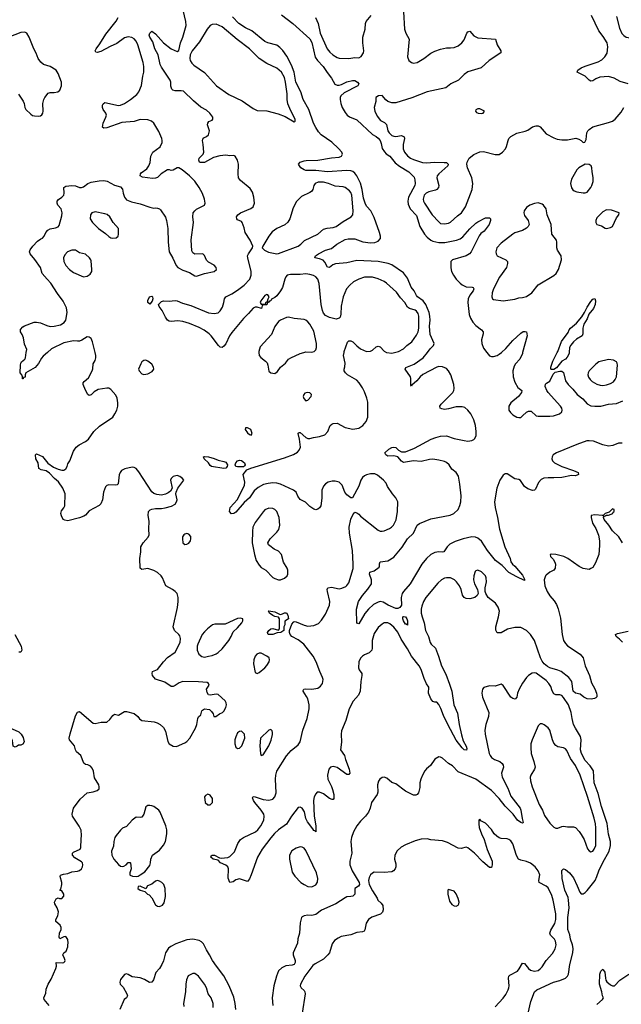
# Model space of a CAD drawing. Header units: inches. Extents: x 1550315 to 1685896, y 510706 to 640504.
# Tile 402 of 452: x 1652797 to 1658961, y 583322 to 593409. Entities that reach past the tile are written whole.
import ezdxf

# ---------------------------------------------------------------- set-up
doc = ezdxf.new("R2010")
doc.units = ezdxf.units.IN
doc.header["$MEASUREMENT"] = 0
doc.layers.add('B6558', color=7, linetype='Continuous')
doc.layers.add('B6559', color=7, linetype='Continuous')

msp = doc.modelspace()

# ---------------------------------------------------------------- linework, layer by layer
at = {"layer": 'B6558', "color": 5}
for points, elevation in [([(1653081, 590000), (1653038, 589962), (1653020, 589940), (1652990, 589886), (1652956, 589844), (1652862, 589790), (1652852, 589770), (1652852, 589748), (1652838, 589742), (1652834, 589730), (1652826, 589730), (1652826, 589750), (1652818, 589770), (1652802, 589790), (1652805, 589870), (1652810, 589890), (1652817, 589903), (1652850, 589931), (1652857, 589943), (1652865, 590000)], 560), ([(1653101, 583310), (1653049, 583370), (1653044, 583390), (1653064, 583436), (1653070, 583478), (1653090, 583530), (1653119, 583581), (1653168, 583690), (1653173, 583713), (1653170, 583750), (1653232, 583748), (1653249, 583751), (1653259, 583761), (1653262, 583770), (1653258, 583790), (1653238, 583830), (1653249, 583851), (1653274, 583866), (1653289, 583910), (1653289, 583930), (1653295, 583950), (1653290, 583986), (1653270, 584018), (1653250, 584015), (1653210, 583993), (1653201, 584010), (1653206, 584050), (1653222, 584090), (1653223, 584110), (1653212, 584132), (1653169, 584170), (1653169, 584190), (1653189, 584230), (1653194, 584270), (1653182, 584310), (1653158, 584350), (1653155, 584370), (1653170, 584402), (1653190, 584414), (1653205, 584405), (1653230, 584406), (1653248, 584430), (1653248, 584450), (1653230, 584486), (1653209, 584489), (1653218, 584502), (1653229, 584551), (1653229, 584570), (1653213, 584630), (1653215, 584645), (1653245, 584655), (1653290, 584662), (1653330, 584681), (1653390, 584686), (1653410, 584694), (1653430, 584711), (1653440, 584730), (1653445, 584750), (1653440, 584770), (1653430, 584782), (1653362, 584822), (1653340, 584850), (1653338, 584870), (1653350, 584882), (1653417, 584910), (1653423, 584930), (1653426, 585014), (1653432, 585052), (1653426, 585106), (1653406, 585146), (1653339, 585250), (1653334, 585270), (1653349, 585330), (1653416, 585424), (1653489, 585490), (1653550, 585498), (1653590, 585513), (1653610, 585530), (1653613, 585550), (1653607, 585570), (1653563, 585643), (1653552, 585712), (1653540, 585740), (1653522, 585762), (1653496, 585776), (1653470, 585780), (1653453, 585793), (1653424, 585870), (1653381, 585910), (1653370, 585930), (1653358, 585970), (1653308, 586030), (1653305, 586050), (1653313, 586093), (1653370, 586276), (1653390, 586314), (1653410, 586322), (1653550, 586203), (1653570, 586199), (1653633, 586213), (1653690, 586214), (1653720, 586240), (1653750, 586281), (1653770, 586295), (1653810, 586285), (1653870, 586321), (1653890, 586323), (1653970, 586302), (1654007, 586270), (1654026, 586246), (1654050, 586231), (1654175, 586215), (1654206, 586206), (1654236, 586190), (1654270, 586159), (1654290, 586121), (1654316, 586016), (1654330, 585991), (1654368, 585968), (1654404, 585964), (1654490, 586000), (1654510, 586013), (1654542, 586050), (1654600, 586150), (1654611, 586189), (1654621, 586250), (1654630, 586267), (1654652, 586288), (1654664, 586330), (1654670, 586337), (1654690, 586348), (1654741, 586341), (1654763, 586323), (1654778, 586298), (1654787, 586270), (1654806, 586270), (1654843, 586297), (1654875, 586310), (1654890, 586325), (1654910, 586362), (1654917, 586390), (1654914, 586410), (1654902, 586430), (1654830, 586495), (1654810, 586501), (1654750, 586488), (1654730, 586494), (1654717, 586517), (1654710, 586550), (1654739, 586590), (1654733, 586610), (1654718, 586618), (1654630, 586627), (1654470, 586629), (1654430, 586617), (1654390, 586588), (1654370, 586578), (1654350, 586578), (1654283, 586623), (1654190, 586653), (1654159, 586690), (1654154, 586710), (1654158, 586730), (1654210, 586751), (1654269, 586830), (1654310, 586875), (1654389, 586930), (1654441, 587030), (1654444, 587070), (1654437, 587097), (1654429, 587110), (1654384, 587150), (1654369, 587190), (1654413, 587387), (1654421, 587450), (1654421, 587490), (1654409, 587529), (1654389, 587550), (1654364, 587570), (1654293, 587610), (1654262, 587690), (1654248, 587710), (1654210, 587744), (1654170, 587766), (1654110, 587786), (1654050, 587778), (1654030, 587789), (1654029, 587889), (1654039, 587959), (1654037, 588010), (1654064, 588050), (1654114, 588106), (1654123, 588130), (1654119, 588190), (1654124, 588270), (1654114, 588330), (1654118, 588370), (1654133, 588387), (1654150, 588394), (1654190, 588402), (1654250, 588402), (1654287, 588407), (1654354, 588426), (1654390, 588447), (1654404, 588470), (1654410, 588490), (1654398, 588550), (1654399, 588570), (1654419, 588610), (1654478, 588690), (1654466, 588710), (1654439, 588730), (1654410, 588740), (1654370, 588730), (1654350, 588710), (1654343, 588690), (1654361, 588610), (1654341, 588579), (1654319, 588561), (1654290, 588547), (1654250, 588538), (1654203, 588543), (1654170, 588554), (1654150, 588572), (1654018, 588778), (1653990, 588810), (1653970, 588820), (1653950, 588823), (1653873, 588807), (1653842, 588790), (1653825, 588770), (1653815, 588745), (1653805, 588655), (1653797, 588643), (1653781, 588639), (1653710, 588644), (1653690, 588636), (1653678, 588622), (1653655, 588570), (1653645, 588490), (1653630, 588449), (1653610, 588433), (1653510, 588379), (1653470, 588333), (1653456, 588324), (1653410, 588304), (1653290, 588276), (1653261, 588281), (1653244, 588290), (1653225, 588325), (1653219, 588350), (1653224, 588376), (1653251, 588409), (1653261, 588430), (1653262, 588550), (1653240, 588610), (1653196, 588676), (1653155, 588710), (1653104, 588764), (1653070, 588786), (1653016, 588796), (1652995, 588810), (1652985, 588870), (1652964, 588910), (1652958, 588950), (1652970, 588962), (1653030, 588934), (1653087, 588867), (1653144, 588824), (1653190, 588804), (1653230, 588793), (1653250, 588794), (1653270, 588806), (1653283, 588830), (1653290, 588858), (1653312, 588888), (1653349, 588990), (1653361, 589010), (1653377, 589030), (1653406, 589054), (1653470, 589086), (1653501, 589110), (1653558, 589190), (1653616, 589244), (1653750, 589338), (1653773, 589370), (1653791, 589409), (1653802, 589450), (1653802, 589482), (1653797, 589530), (1653782, 589562), (1653730, 589619), (1653710, 589633), (1653690, 589635), (1653600, 589620), (1653562, 589598), (1653530, 589567), (1653510, 589559), (1653494, 589570), (1653472, 589612), (1653449, 589670), (1653449, 589690), (1653457, 589703), (1653501, 589739), (1653541, 589810), (1653547, 589833), (1653550, 589882), (1653570, 589918), (1653576, 589944), (1653576, 589970), (1653569, 590000)], 560), ([(1658972, 588050), (1658934, 588110), (1658871, 588171), (1658834, 588230), (1658784, 588290), (1658778, 588310), (1658780, 588320), (1658806, 588330), (1658806, 588334), (1658830, 588332), (1658875, 588350), (1658878, 588362), (1658886, 588370), (1658886, 588390), (1658876, 588396), (1658870, 588398), (1658836, 588364), (1658794, 588350), (1658774, 588330), (1658778, 588322), (1658768, 588328), (1658690, 588337), (1658652, 588328), (1658652, 588308), (1658667, 588250), (1658698, 588198), (1658727, 588127), (1658736, 588070), (1658738, 588022), (1658730, 587930), (1658696, 587844), (1658670, 587798), (1658650, 587785), (1658630, 587778), (1658570, 587786), (1658530, 587806), (1658413, 587890), (1658372, 587910), (1658290, 587931), (1658245, 587935), (1658232, 587930), (1658236, 587910), (1658262, 587882), (1658280, 587850), (1658285, 587830), (1658282, 587790), (1658270, 587769), (1658227, 587750), (1658190, 587719), (1658183, 587710), (1658170, 587670), (1658176, 587610), (1658201, 587550), (1658230, 587505), (1658274, 587454), (1658297, 587417), (1658315, 587375), (1658337, 587277), (1658353, 587110), (1658370, 587050), (1658390, 587017), (1658410, 586996), (1658539, 586910), (1658570, 586871), (1658589, 586790), (1658636, 586690), (1658656, 586616), (1658690, 586554), (1658705, 586510), (1658710, 586490), (1658709, 586471), (1658699, 586461), (1658685, 586455), (1658651, 586449), (1658610, 586453), (1658578, 586470), (1658540, 586500), (1658490, 586511), (1658469, 586530), (1658455, 586630), (1658423, 586670), (1658344, 586730), (1658310, 586745), (1658230, 586768), (1658203, 586783), (1658170, 586810), (1658150, 586837), (1658134, 586870), (1658070, 587050), (1658030, 587112), (1657990, 587150), (1657930, 587182), (1657870, 587182), (1657794, 587166), (1657730, 587129), (1657706, 587126), (1657689, 587129), (1657676, 587156), (1657675, 587190), (1657703, 587290), (1657714, 587350), (1657698, 587390), (1657672, 587430), (1657597, 587490), (1657572, 587530), (1657565, 587550), (1657567, 587590), (1657579, 587650), (1657576, 587690), (1657570, 587713), (1657530, 587753), (1657490, 587769), (1657470, 587762), (1657465, 587755), (1657450, 587710), (1657447, 587670), (1657458, 587630), (1657488, 587570), (1657495, 587530), (1657484, 587510), (1657459, 587490), (1657410, 587475), (1657370, 587479), (1657350, 587490), (1657333, 587513), (1657319, 587570), (1657302, 587610), (1657273, 587650), (1657251, 587670), (1657210, 587691), (1657170, 587692), (1657150, 587687), (1657118, 587670), (1657082, 587638), (1656959, 587490), (1656935, 587450), (1656918, 587402), (1656910, 587370), (1656911, 587330), (1656920, 587290), (1656941, 587230), (1656956, 587150), (1656986, 587090), (1657001, 587030), (1657014, 587010), (1657058, 586970), (1657089, 586889), (1657117, 586790), (1657163, 586703), (1657202, 586602), (1657223, 586530), (1657245, 586390), (1657283, 586303), (1657300, 586190), (1657324, 586084), (1657342, 586022), (1657372, 585968), (1657378, 585942), (1657375, 585925), (1657350, 585930), (1657330, 585948), (1657270, 586028), (1657182, 586190), (1657140, 586280), (1657113, 586353), (1657090, 586393), (1657070, 586417), (1657050, 586416), (1657030, 586424), (1657009, 586450), (1656987, 586510), (1656988, 586570), (1656965, 586605), (1656940, 586660), (1656910, 586751), (1656889, 586790), (1656810, 586890), (1656770, 586965), (1656704, 587064), (1656670, 587133), (1656630, 587185), (1656590, 587220), (1656570, 587230), (1656530, 587230), (1656510, 587217), (1656470, 587181), (1656430, 587121), (1656407, 587050), (1656409, 586971), (1656404, 586950), (1656377, 586923), (1656330, 586903), (1656310, 586889), (1656290, 586869), (1656270, 586830), (1656268, 586770), (1656275, 586750), (1656302, 586710), (1656304, 586690), (1656292, 586630), (1656285, 586530), (1656267, 586490), (1656213, 586427), (1656174, 586350), (1656140, 586230), (1656095, 586125), (1656090, 586090), (1656094, 586006), (1656085, 585930), (1656126, 585870), (1656136, 585830), (1656173, 585730), (1656179, 585690), (1656170, 585678), (1656150, 585678), (1656050, 585748), (1656010, 585759), (1655983, 585750), (1655965, 585730), (1655951, 585670), (1655954, 585630), (1655993, 585553), (1656003, 585523), (1656015, 585470), (1656016, 585430), (1656010, 585422), (1655999, 585421), (1655970, 585430), (1655910, 585477), (1655870, 585496), (1655845, 585495), (1655830, 585478), (1655814, 585446), (1655808, 585410), (1655814, 585250), (1655831, 585149), (1655830, 585089), (1655820, 585100), (1655810, 585102), (1655801, 585121), (1655747, 585190), (1655730, 585227), (1655714, 585294), (1655691, 585331), (1655670, 585343), (1655650, 585337), (1655582, 585250), (1655531, 585169), (1655450, 585110), (1655408, 585072), (1655371, 585029), (1655281, 584910), (1655233, 584830), (1655168, 584650), (1655150, 584609), (1655130, 584579), (1655050, 584609), (1655010, 584597), (1654983, 584577), (1654950, 584569), (1654934, 584614), (1654936, 584710), (1654930, 584730), (1654910, 584746), (1654855, 584770), (1654830, 584798), (1654778, 584810), (1654755, 584830), (1654758, 584842), (1654770, 584851), (1654794, 584850), (1654844, 584824), (1654861, 584821), (1654930, 584825), (1654950, 584836), (1654997, 584883), (1655033, 584970), (1655061, 585010), (1655090, 585031), (1655214, 585090), (1655238, 585110), (1655269, 585150), (1655298, 585210), (1655303, 585250), (1655298, 585270), (1655272, 585312), (1655205, 585390), (1655192, 585410), (1655183, 585437), (1655190, 585450), (1655210, 585448), (1655290, 585420), (1655350, 585412), (1655390, 585424), (1655412, 585448), (1655426, 585490), (1655419, 585630), (1655422, 585670), (1655433, 585710), (1655530, 585868), (1655577, 585923), (1655650, 585980), (1655670, 586010), (1655698, 586130), (1655743, 586250), (1655764, 586350), (1655763, 586390), (1655748, 586450), (1655737, 586477), (1655701, 586530), (1655702, 586538), (1655709, 586550), (1655726, 586554), (1655790, 586551), (1655850, 586560), (1655880, 586580), (1655898, 586610), (1655906, 586650), (1655901, 586670), (1655873, 586733), (1655836, 586830), (1655803, 586890), (1655708, 587010), (1655650, 587055), (1655587, 587090), (1655568, 587110), (1655561, 587130), (1655562, 587150), (1655584, 587216), (1655602, 587238), (1655610, 587242), (1655630, 587240), (1655710, 587207), (1655750, 587197), (1655810, 587202), (1655857, 587223), (1655890, 587256), (1655930, 587319), (1655971, 587410), (1655975, 587450), (1655950, 587550), (1655948, 587572), (1655953, 587587), (1655990, 587594), (1656070, 587580), (1656096, 587584), (1656138, 587602), (1656150, 587612), (1656170, 587639), (1656212, 587788), (1656215, 587830), (1656207, 587970), (1656175, 588150), (1656171, 588210), (1656190, 588291), (1656210, 588335), (1656230, 588363), (1656250, 588357), (1656270, 588344), (1656290, 588322), (1656470, 588178), (1656490, 588170), (1656510, 588169), (1656530, 588173), (1656585, 588195), (1656608, 588210), (1656626, 588230), (1656654, 588286), (1656669, 588371), (1656670, 588470), (1656651, 588510), (1656618, 588550), (1656566, 588626), (1656550, 588660), (1656526, 588690), (1656464, 588744), (1656436, 588756), (1656410, 588758), (1656390, 588757), (1656350, 588745), (1656330, 588735), (1656310, 588718), (1656292, 588690), (1656270, 588630), (1656208, 588512), (1656190, 588509), (1656150, 588541), (1656129, 588569), (1656100, 588640), (1656070, 588670), (1656030, 588681), (1656000, 588680), (1655959, 588670), (1655930, 588655), (1655908, 588630), (1655894, 588590), (1655894, 588506), (1655882, 588430), (1655870, 588409), (1655850, 588393), (1655830, 588389), (1655810, 588393), (1655770, 588421), (1655725, 588465), (1655670, 588492), (1655646, 588526), (1655628, 588568), (1655604, 588590), (1655470, 588650), (1655430, 588660), (1655390, 588663), (1655342, 588658), (1655294, 588646), (1655242, 588618), (1655199, 588581), (1655150, 588512), (1655098, 588462), (1655010, 588364), (1654990, 588349), (1654968, 588348), (1654946, 588370), (1654955, 588410), (1655027, 588493), (1655100, 588640), (1655104, 588670), (1655086, 588750), (1655124, 588796), (1655164, 588816), (1655510, 588921), (1655604, 588956), (1655642, 588978), (1655661, 588999), (1655673, 589030), (1655665, 589110), (1655650, 589170), (1655650, 589174), (1655661, 589179), (1655670, 589179), (1655730, 589128), (1655750, 589119), (1655770, 589117), (1655808, 589130), (1655870, 589138), (1655923, 589157), (1655955, 589190), (1655977, 589250), (1655994, 589266), (1656010, 589273), (1656050, 589274), (1656130, 589230), (1656210, 589215), (1656270, 589224), (1656312, 589250), (1656347, 589294), (1656363, 589337), (1656364, 589490), (1656355, 589530), (1656330, 589596), (1656310, 589638), (1656276, 589690), (1656250, 589715), (1656157, 589770), (1656135, 589790), (1656122, 589810), (1656120, 589830), (1656129, 589851), (1656130, 589890), (1656113, 589970), (1656120, 590000)], 540), ([(1655248, 590000), (1655252, 589970), (1655267, 589947), (1655315, 589910), (1655332, 589892), (1655339, 589870), (1655350, 589807), (1655370, 589790), (1655410, 589785), (1655437, 589803), (1655470, 589850), (1655519, 589890), (1655550, 589930), (1655574, 589946), (1655670, 589989), (1655708, 590000)], 560), ([(1658970, 589072), (1658931, 589070), (1658874, 589046), (1658830, 589039), (1658770, 589054), (1658676, 589090), (1658630, 589095), (1658607, 589093), (1658504, 589056), (1658295, 588970), (1658263, 588950), (1658252, 588930), (1658250, 588910), (1658257, 588890), (1658276, 588870), (1658350, 588830), (1658472, 588790), (1658518, 588770), (1658522, 588750), (1658514, 588746), (1658490, 588737), (1658450, 588738), (1658350, 588719), (1658270, 588714), (1658210, 588717), (1658168, 588712), (1658141, 588699), (1658111, 588669), (1658082, 588598), (1658072, 588588), (1658050, 588584), (1658003, 588603), (1657968, 588628), (1657928, 588688), (1657910, 588698), (1657870, 588705), (1657790, 588757), (1657770, 588756), (1657750, 588742), (1657717, 588690), (1657686, 588610), (1657661, 588470), (1657667, 588410), (1657691, 588309), (1657713, 588190), (1657769, 588010), (1657821, 587890), (1657830, 587855), (1657847, 587830), (1657871, 587811), (1657906, 587766), (1657950, 587720), (1657970, 587678), (1657970, 587662), (1657890, 587700), (1657810, 587747), (1657739, 587819), (1657671, 587870), (1657590, 587970), (1657530, 588066), (1657490, 588098), (1657467, 588107), (1657430, 588110), (1657339, 588090), (1657257, 588063), (1657204, 588036), (1657177, 588010), (1657150, 587967), (1657141, 587959), (1657130, 587954), (1657090, 587957), (1657050, 587949), (1657010, 587929), (1656964, 587890), (1656916, 587830), (1656799, 587630), (1656728, 587552), (1656715, 587530), (1656705, 587490), (1656708, 587410), (1656692, 587388), (1656670, 587377), (1656650, 587376), (1656572, 587410), (1656522, 587442), (1656490, 587448), (1656470, 587443), (1656422, 587418), (1656369, 587371), (1656334, 587326), (1656270, 587219), (1656250, 587228), (1656249, 587370), (1656269, 587450), (1656310, 587510), (1656365, 587575), (1656400, 587630), (1656400, 587670), (1656382, 587730), (1656385, 587750), (1656430, 587763), (1656480, 587800), (1656485, 587810), (1656484, 587836), (1656490, 587855), (1656570, 587865), (1656630, 587902), (1656715, 588005), (1656770, 588092), (1656832, 588150), (1656870, 588231), (1656893, 588247), (1657010, 588294), (1657207, 588333), (1657246, 588350), (1657290, 588390), (1657308, 588432), (1657317, 588470), (1657321, 588530), (1657307, 588650), (1657291, 588731), (1657270, 588770), (1657224, 588804), (1657196, 588850), (1657171, 588871), (1657150, 588881), (1657090, 588898), (1657030, 588908), (1656996, 588904), (1656910, 588882), (1656830, 588888), (1656730, 588872), (1656710, 588887), (1656670, 588930), (1656630, 588942), (1656570, 588937), (1656549, 588950), (1656539, 588970), (1656578, 589010), (1656610, 589026), (1656630, 589031), (1656650, 589026), (1656679, 588999), (1656710, 588981), (1656750, 588982), (1656842, 589018), (1657013, 589110), (1657059, 589130), (1657110, 589141), (1657170, 589144), (1657250, 589119), (1657350, 589097), (1657390, 589092), (1657430, 589098), (1657450, 589107), (1657461, 589119), (1657475, 589150), (1657475, 589190), (1657467, 589253), (1657450, 589308), (1657420, 589370), (1657390, 589410), (1657356, 589436), (1657330, 589443), (1657270, 589442), (1657190, 589422), (1657150, 589417), (1657121, 589421), (1657106, 589430), (1657103, 589450), (1657114, 589470), (1657233, 589590), (1657244, 589610), (1657248, 589630), (1657244, 589670), (1657213, 589770), (1657190, 589813), (1657170, 589834), (1657130, 589854), (1657090, 589855), (1657070, 589850), (1656927, 589773), (1656899, 589750), (1656865, 589710), (1656815, 589665), (1656810, 589655), (1656803, 589663), (1656806, 589734), (1656802, 589750), (1656746, 589830), (1656753, 589847), (1656839, 589881), (1656930, 589944), (1656974, 590000)], 520), ([(1656554, 590000), (1656558, 589998), (1656610, 589993), (1656637, 590000)], 540), ([(1657583, 590000), (1657610, 589965), (1657630, 589959), (1657650, 589960), (1657690, 589969), (1657710, 589981), (1657732, 590000)], 520), ([(1657950, 590000), (1657948, 589990), (1657922, 589930), (1657878, 589882), (1657862, 589858), (1657851, 589810), (1657854, 589750), (1657870, 589695), (1657901, 589641), (1657941, 589610), (1657939, 589590), (1657908, 589550), (1657830, 589483), (1657809, 589450), (1657807, 589430), (1657809, 589409), (1657824, 589384), (1657850, 589361), (1657890, 589337), (1657910, 589332), (1657930, 589335), (1657950, 589349), (1657990, 589389), (1658010, 589399), (1658038, 589398), (1658090, 589350), (1658110, 589347), (1658230, 589346), (1658266, 589350), (1658326, 589370), (1658350, 589390), (1658354, 589410), (1658350, 589430), (1658338, 589450), (1658211, 589590), (1658197, 589610), (1658181, 589650), (1658185, 589675), (1658195, 589685), (1658230, 589705), (1658261, 589779), (1658282, 589798), (1658330, 589809), (1658350, 589809), (1658370, 589793), (1658388, 589710), (1658416, 589670), (1658465, 589625), (1658509, 589569), (1658565, 589525), (1658610, 589473), (1658650, 589454), (1658690, 589449), (1658750, 589451), (1658830, 589469), (1658910, 589477), (1658977, 589503)], 520), ([(1658426, 590000), (1658425, 589990), (1658407, 589950), (1658390, 589931), (1658350, 589909), (1658298, 589841), (1658270, 589824), (1658245, 589825), (1658239, 589830), (1658238, 589850), (1658260, 589910), (1658305, 590000)], 520), ([(1658972, 587032), (1658943, 587064), (1658909, 587091), (1658902, 587110), (1658920, 587120), (1659030, 587145)], 540), ([(1652746, 587110), (1652812, 586990), (1652821, 586950), (1652810, 586929), (1652790, 586929)], 560), ([(1658007, 583233), (1658032, 583350), (1658070, 583450), (1658094, 583470), (1658266, 583550), (1658330, 583567), (1658389, 583590), (1658410, 583610), (1658421, 583630), (1658433, 583730), (1658463, 583850), (1658467, 583893), (1658461, 583930), (1658439, 583990), (1658434, 584034), (1658413, 584090), (1658414, 584210), (1658425, 584310), (1658421, 584390), (1658415, 584415), (1658382, 584490), (1658356, 584610), (1658350, 584692), (1658370, 584711), (1658390, 584704), (1658430, 584670), (1658470, 584617), (1658510, 584536), (1658536, 584470), (1658550, 584455), (1658570, 584454), (1658590, 584466), (1658610, 584489), (1658693, 584590), (1658711, 584630), (1658730, 584690), (1658770, 584776), (1658837, 584890), (1658851, 584950), (1658850, 584990), (1658830, 585064), (1658814, 585174), (1658756, 585350), (1658722, 585482), (1658683, 585590), (1658674, 585714), (1658643, 585764), (1658590, 585820), (1658552, 585890), (1658544, 585930), (1658550, 586030), (1658543, 586064), (1658490, 586150), (1658471, 586190), (1658456, 586250), (1658447, 586310), (1658419, 586390), (1658370, 586466), (1658350, 586486), (1658330, 586494), (1658290, 586493), (1658270, 586502), (1658253, 586533), (1658237, 586577), (1658218, 586610), (1658190, 586638), (1658090, 586715), (1658070, 586719), (1658047, 586713), (1658010, 586692), (1657989, 586671), (1657948, 586612), (1657914, 586550), (1657896, 586510), (1657890, 586469), (1657873, 586447), (1657850, 586455), (1657830, 586470), (1657750, 586589), (1657730, 586601), (1657670, 586581), (1657610, 586586), (1657551, 586569), (1657538, 586550), (1657531, 586510), (1657538, 586470), (1657602, 586310), (1657599, 586270), (1657572, 586188), (1657563, 586130), (1657566, 586090), (1657607, 585890), (1657616, 585870), (1657632, 585850), (1657660, 585830), (1657715, 585810), (1657739, 585790), (1657750, 585771), (1657752, 585750), (1657733, 585690), (1657741, 585650), (1657798, 585538), (1657830, 585456), (1657923, 585330), (1657931, 585310), (1657944, 585224), (1657955, 585185), (1657950, 585179), (1657930, 585183), (1657896, 585210), (1657852, 585270), (1657770, 585353), (1657711, 585431), (1657630, 585513), (1657470, 585628), (1657290, 585705), (1657230, 585764), (1657189, 585789), (1657130, 585844), (1657110, 585855), (1657090, 585856), (1657050, 585834), (1657005, 585770), (1656965, 585735), (1656947, 585713), (1656923, 585670), (1656908, 585630), (1656898, 585590), (1656896, 585544), (1656882, 585490), (1656870, 585470), (1656856, 585464), (1656830, 585466), (1656750, 585506), (1656650, 585580), (1656610, 585593), (1656560, 585640), (1656530, 585650), (1656510, 585644), (1656488, 585630), (1656472, 585608), (1656463, 585570), (1656465, 585495), (1656460, 585470), (1656402, 585390), (1656388, 585330), (1656372, 585290), (1656340, 585250), (1656290, 585200), (1656252, 585150), (1656216, 585090), (1656197, 585030), (1656191, 584990), (1656200, 584870), (1656178, 584790), (1656179, 584750), (1656203, 584690), (1656274, 584570), (1656277, 584550), (1656269, 584531), (1656232, 584510), (1656229, 584450), (1656209, 584431), (1656190, 584425), (1656150, 584422), (1656130, 584412), (1656037, 584350), (1655890, 584286), (1655830, 584242), (1655790, 584232), (1655750, 584236), (1655712, 584230), (1655690, 584218), (1655685, 584210), (1655670, 584158), (1655664, 584050), (1655646, 583994), (1655644, 583950), (1655599, 583850), (1655599, 583830), (1655621, 583770), (1655621, 583750), (1655608, 583730), (1655590, 583723), (1655524, 583716), (1655484, 583696), (1655450, 583664), (1655429, 583611), (1655402, 583510), (1655383, 583390), (1655390, 583310)], 560), ([(1657670, 583296), (1657750, 583386), (1657776, 583424), (1657803, 583470), (1657810, 583490), (1657813, 583510), (1657806, 583590), (1657810, 583610), (1657819, 583621), (1657897, 583663), (1657915, 583685), (1657950, 583744), (1657970, 583741), (1658009, 583689), (1658030, 583671), (1658070, 583663), (1658110, 583670), (1658130, 583684), (1658150, 583706), (1658190, 583770), (1658256, 583844), (1658282, 583890), (1658293, 583930), (1658288, 583970), (1658277, 583990), (1658235, 584030), (1658228, 584050), (1658239, 584081), (1658278, 584150), (1658290, 584190), (1658291, 584250), (1658264, 584390), (1658250, 584438), (1658210, 584514), (1658190, 584534), (1658120, 584570), (1658114, 584590), (1658125, 584650), (1658110, 584690), (1658078, 584730), (1658030, 584767), (1657990, 584785), (1657930, 584798), (1657908, 584810), (1657888, 584848), (1657850, 584966), (1657830, 584996), (1657810, 585012), (1657790, 585018), (1657730, 585021), (1657708, 585028), (1657684, 585044), (1657658, 585070), (1657630, 585114), (1657570, 585178), (1657522, 585202), (1657510, 585218), (1657502, 585210), (1657501, 585170), (1657506, 585134), (1657528, 585070), (1657557, 585010), (1657587, 584907), (1657636, 584790), (1657638, 584750), (1657630, 584724), (1657610, 584725), (1657542, 584782), (1657457, 584870), (1657390, 584925), (1657370, 584932), (1657321, 584919), (1657290, 584921), (1657181, 584981), (1657130, 584998), (1657010, 585008), (1656970, 585016), (1656910, 585015), (1656850, 584998), (1656750, 584957), (1656707, 584933), (1656664, 584896), (1656639, 584850), (1656638, 584810), (1656650, 584762), (1656652, 584730), (1656644, 584710), (1656628, 584690), (1656610, 584680), (1656530, 584671), (1656430, 584675), (1656410, 584667), (1656390, 584650), (1656378, 584622), (1656372, 584590), (1656377, 584550), (1656410, 584485), (1656460, 584410), (1656466, 584390), (1656499, 584359), (1656516, 584336), (1656522, 584290), (1656514, 584266), (1656493, 584247), (1656404, 584216), (1656370, 584190), (1656348, 584152), (1656334, 584086), (1656325, 584070), (1656310, 584064), (1656250, 584059), (1656190, 584033), (1656090, 584016), (1656059, 584001), (1656024, 583976), (1655997, 583943), (1655970, 583850), (1655955, 583830), (1655910, 583783), (1655824, 583736), (1655801, 583719), (1655720, 583610), (1655675, 583530), (1655670, 583510), (1655681, 583490), (1655710, 583464), (1655718, 583450), (1655722, 583430), (1655690, 583230)], 580), ([(1655011, 583269), (1655004, 583330), (1654990, 583396), (1654945, 583510), (1654890, 583615), (1654812, 583712), (1654774, 583770), (1654743, 583830), (1654710, 583880), (1654681, 583941), (1654661, 583961), (1654635, 583975), (1654571, 583989), (1654510, 583984), (1654398, 583942), (1654345, 583915), (1654322, 583898), (1654290, 583850), (1654270, 583769), (1654254, 583730), (1654230, 583689), (1654192, 583648), (1654167, 583573), (1654150, 583549), (1654126, 583546), (1654077, 583577), (1654030, 583595), (1653950, 583604), (1653910, 583629), (1653890, 583636), (1653870, 583629), (1653830, 583577), (1653823, 583550), (1653825, 583530), (1653857, 583497), (1653896, 583430), (1653901, 583410), (1653891, 583390), (1653869, 583371), (1653823, 583270)], 560), ([(1654781, 583290), (1654778, 583330), (1654760, 583390), (1654729, 583430), (1654712, 583490), (1654689, 583530), (1654629, 583610), (1654590, 583637), (1654570, 583637), (1654525, 583615), (1654507, 583573), (1654499, 583530), (1654496, 583450), (1654476, 583330), (1654479, 583299)], 580), ([(1658710, 583322), (1658768, 583370), (1658778, 583390), (1658768, 583408), (1658761, 583450), (1658738, 583530), (1658739, 583630), (1658750, 583663), (1658770, 583681), (1658776, 583676), (1658793, 583653), (1658799, 583590), (1658803, 583570), (1658813, 583553), (1658850, 583521), (1658870, 583511), (1658890, 583511), (1658944, 583570), (1659037, 583630)], 540)]:
    msp.add_lwpolyline(points, dxfattribs=dict(at, elevation=elevation))
for points, elevation in [([(1654090, 589920), (1654070, 589919), (1654050, 589905), (1654037, 589883), (1654016, 589830), (1654020, 589810), (1654050, 589780), (1654070, 589775), (1654110, 589782), (1654156, 589804), (1654170, 589830), (1654168, 589850), (1654150, 589880), (1654111, 589911)], 560), ([(1658830, 589926), (1658730, 589903), (1658699, 589881), (1658630, 589813), (1658620, 589790), (1658618, 589770), (1658625, 589745), (1658641, 589721), (1658662, 589702), (1658710, 589676), (1658744, 589664), (1658770, 589661), (1658810, 589668), (1658850, 589682), (1658880, 589700), (1658898, 589722), (1658910, 589750), (1658923, 589870), (1658919, 589890), (1658910, 589904), (1658881, 589921)], 540), ([(1655742, 589590), (1655719, 589581), (1655707, 589570), (1655703, 589550), (1655708, 589528), (1655730, 589505), (1655750, 589511), (1655782, 589550), (1655787, 589570), (1655770, 589585)], 560), ([(1655132, 589228), (1655112, 589228), (1655107, 589210), (1655130, 589178), (1655150, 589158), (1655170, 589154), (1655178, 589170), (1655164, 589210)], 560), ([(1654890, 588810), (1654764, 588830), (1654750, 588841), (1654730, 588870), (1654686, 588910), (1654682, 588930), (1654690, 588935), (1654730, 588932), (1654790, 588914), (1654830, 588895), (1654890, 588884), (1654910, 588875), (1654925, 588850), (1654923, 588830), (1654910, 588816)], 540), ([(1655027, 588827), (1655013, 588833), (1655004, 588850), (1655012, 588870), (1655030, 588891), (1655050, 588897), (1655070, 588893), (1655099, 588870), (1655107, 588850), (1655102, 588838), (1655090, 588828)], 540), ([(1655350, 588405), (1655310, 588388), (1655290, 588368), (1655210, 588258), (1655187, 588210), (1655181, 588170), (1655180, 588050), (1655204, 587930), (1655221, 587870), (1655250, 587820), (1655270, 587798), (1655318, 587770), (1655390, 587696), (1655410, 587683), (1655450, 587671), (1655470, 587671), (1655510, 587687), (1655537, 587710), (1655544, 587730), (1655545, 587770), (1655537, 587790), (1655499, 587850), (1655478, 587930), (1655450, 587963), (1655406, 587986), (1655359, 588019), (1655346, 588030), (1655340, 588050), (1655363, 588090), (1655430, 588158), (1655453, 588187), (1655463, 588230), (1655456, 588310), (1655431, 588370), (1655411, 588391), (1655390, 588402)], 560), ([(1654510, 588144), (1654490, 588140), (1654478, 588130), (1654466, 588110), (1654464, 588090), (1654470, 588051), (1654490, 588034), (1654510, 588036), (1654530, 588045), (1654548, 588070), (1654552, 588090), (1654550, 588113), (1654530, 588138)], 560), ([(1655470, 587316), (1655490, 587321), (1655510, 587333), (1655530, 587334), (1655546, 587310), (1655552, 587270), (1655513, 587247), (1655512, 587210), (1655502, 587190), (1655502, 587150), (1655474, 587130), (1655434, 587126), (1655390, 587109), (1655342, 587110), (1655335, 587130), (1655350, 587151), (1655370, 587167), (1655391, 587171), (1655450, 587154), (1655458, 587170), (1655458, 587270), (1655448, 587288), (1655410, 587294), (1655390, 587305), (1655358, 587330), (1655345, 587350), (1655350, 587354), (1655410, 587344), (1655458, 587318)], 540), ([(1655059, 587279), (1655030, 587276), (1654903, 587217), (1654797, 587217), (1654772, 587210), (1654721, 587170), (1654690, 587139), (1654667, 587110), (1654621, 587010), (1654615, 586990), (1654614, 586950), (1654633, 586910), (1654665, 586885), (1654690, 586880), (1654730, 586888), (1654770, 586895), (1654810, 586913), (1654830, 586925), (1654870, 586963), (1654939, 587050), (1654963, 587090), (1654983, 587137), (1655030, 587179), (1655073, 587230), (1655084, 587250), (1655082, 587270)], 560), ([(1656770, 587206), (1656758, 587218), (1656750, 587218), (1656730, 587250), (1656722, 587270), (1656724, 587290), (1656730, 587296), (1656750, 587293), (1656763, 587270), (1656770, 587250)], 520), ([(1655270, 586918), (1655250, 586918), (1655228, 586910), (1655210, 586889), (1655195, 586850), (1655193, 586810), (1655210, 586722), (1655230, 586711), (1655250, 586721), (1655309, 586770), (1655330, 586794), (1655352, 586830), (1655358, 586850), (1655353, 586870), (1655329, 586890)], 560), ([(1652750, 585958), (1652730, 585966), (1652725, 586025), (1652709, 586049), (1652689, 586069), (1652650, 586084), (1652630, 586082), (1652618, 586090), (1652622, 586110), (1652648, 586152), (1652670, 586161), (1652690, 586158), (1652790, 586112), (1652811, 586091), (1652834, 586054), (1652842, 586010), (1652830, 585988), (1652810, 585978), (1652784, 585976), (1652770, 585968)], 560), ([(1655070, 586119), (1655050, 586117), (1655030, 586102), (1655010, 586062), (1655002, 586030), (1655001, 585990), (1655010, 585956), (1655030, 585943), (1655050, 585947), (1655072, 585970), (1655103, 586050), (1655099, 586090)], 560), ([(1655370, 586139), (1655350, 586129), (1655266, 586050), (1655257, 585970), (1655263, 585890), (1655270, 585872), (1655290, 585878), (1655349, 585970), (1655372, 586028), (1655386, 586086), (1655386, 586106), (1655385, 586125)], 560), ([(1658130, 586197), (1658110, 586176), (1658046, 586030), (1658035, 585990), (1658033, 585950), (1658038, 585890), (1658066, 585810), (1658078, 585750), (1658072, 585730), (1658033, 585670), (1658028, 585650), (1658031, 585611), (1658047, 585550), (1658120, 585370), (1658153, 585310), (1658175, 585255), (1658230, 585177), (1658270, 585138), (1658290, 585127), (1658310, 585128), (1658350, 585145), (1658370, 585148), (1658410, 585140), (1658470, 585140), (1658490, 585133), (1658530, 585093), (1658550, 585062), (1658579, 585010), (1658615, 584915), (1658630, 584893), (1658650, 584884), (1658670, 584892), (1658683, 584910), (1658698, 584950), (1658700, 585130), (1658696, 585170), (1658682, 585230), (1658614, 585450), (1658538, 585670), (1658490, 585768), (1658441, 585841), (1658403, 585923), (1658390, 585938), (1658370, 585948), (1658310, 585960), (1658290, 585972), (1658270, 585998), (1658257, 586030), (1658230, 586130), (1658210, 586154), (1658170, 586185), (1658150, 586196)], 580), ([(1654725, 585475), (1654700, 585460), (1654691, 585449), (1654699, 585390), (1654726, 585366), (1654750, 585367), (1654771, 585389), (1654772, 585430), (1654750, 585464)], 560), ([(1654130, 585360), (1654110, 585358), (1654090, 585344), (1654070, 585270), (1654050, 585239), (1654030, 585236), (1653990, 585241), (1653950, 585210), (1653890, 585143), (1653850, 585125), (1653830, 585106), (1653784, 585050), (1653773, 585030), (1653762, 584990), (1653758, 584942), (1653737, 584890), (1653740, 584850), (1653761, 584810), (1653810, 584753), (1653830, 584739), (1653850, 584733), (1653864, 584736), (1653889, 584750), (1653910, 584774), (1653930, 584774), (1653934, 584770), (1653938, 584710), (1653926, 584670), (1653926, 584650), (1653930, 584646), (1653954, 584634), (1653990, 584631), (1654010, 584636), (1654030, 584648), (1654079, 584681), (1654130, 584743), (1654138, 584770), (1654140, 584810), (1654158, 584850), (1654230, 584901), (1654270, 584951), (1654290, 584991), (1654306, 585070), (1654304, 585110), (1654294, 585150), (1654238, 585290), (1654223, 585310), (1654170, 585347), (1654150, 585356)], 560), ([(1655670, 584934), (1655630, 584922), (1655586, 584894), (1655563, 584850), (1655562, 584810), (1655590, 584677), (1655616, 584636), (1655679, 584570), (1655710, 584549), (1655750, 584530), (1655790, 584527), (1655830, 584546), (1655847, 584573), (1655851, 584610), (1655837, 584670), (1655730, 584899), (1655710, 584921), (1655690, 584932)], 560), ([(1654210, 584590), (1654190, 584585), (1654150, 584553), (1654105, 584535), (1654090, 584506), (1654032, 584532), (1654011, 584529), (1654008, 584510), (1654031, 584490), (1654079, 584479), (1654108, 584450), (1654123, 584443), (1654152, 584412), (1654190, 584341), (1654210, 584326), (1654230, 584324), (1654261, 584339), (1654279, 584361), (1654292, 584428), (1654288, 584510), (1654274, 584550), (1654255, 584570), (1654230, 584585)], 560), ([(1657190, 584498), (1657182, 584490), (1657182, 584450), (1657200, 584380), (1657225, 584345), (1657250, 584331), (1657270, 584328), (1657290, 584339), (1657296, 584350), (1657298, 584370), (1657290, 584405), (1657270, 584455), (1657250, 584481)], 620)]:
    msp.add_lwpolyline(points, close=True, dxfattribs=dict(at, elevation=elevation))
at = {"layer": 'B6559', "color": 5}
for points, elevation in [([(1656637, 590000), (1656677, 590010), (1656730, 590036), (1656763, 590070), (1656814, 590110), (1656864, 590176), (1656879, 590210), (1656887, 590250), (1656886, 590370), (1656878, 590398), (1656862, 590422), (1656850, 590434), (1656790, 590451), (1656770, 590465), (1656742, 590510), (1656698, 590558), (1656658, 590618), (1656556, 590710), (1656530, 590728), (1656470, 590755), (1656410, 590771), (1656370, 590772), (1656330, 590770), (1656270, 590751), (1656217, 590723), (1656178, 590690), (1656147, 590650), (1656112, 590570), (1656090, 590475), (1656088, 590392), (1656079, 590361), (1656070, 590350), (1656039, 590341), (1655970, 590358), (1655930, 590378), (1655910, 590403), (1655899, 590430), (1655885, 590490), (1655866, 590706), (1655851, 590750), (1655830, 590773), (1655807, 590787), (1655770, 590800), (1655730, 590806), (1655670, 590800), (1655570, 590799), (1655538, 590790), (1655525, 590775), (1655513, 590750), (1655490, 590666), (1655470, 590632), (1655430, 590580), (1655410, 590562), (1655376, 590544), (1655370, 590530), (1655355, 590525), (1655350, 590515), (1655344, 590516), (1655342, 590510), (1655334, 590506), (1655330, 590489), (1655290, 590486), (1655282, 590478), (1655274, 590450), (1655230, 590463), (1655210, 590462), (1655190, 590453), (1655142, 590398), (1655090, 590346), (1654970, 590205), (1654947, 590170), (1654910, 590089), (1654890, 590064), (1654870, 590052), (1654850, 590055), (1654835, 590070), (1654759, 590170), (1654739, 590190), (1654687, 590227), (1654635, 590255), (1654537, 590297), (1654470, 590317), (1654416, 590324), (1654350, 590318), (1654330, 590321), (1654312, 590332), (1654290, 590362), (1654258, 590430), (1654225, 590470), (1654219, 590490), (1654250, 590523), (1654270, 590527), (1654330, 590524), (1654390, 590531), (1654410, 590528), (1654465, 590505), (1654550, 590481), (1654730, 590406), (1654790, 590398), (1654830, 590406), (1654850, 590425), (1654875, 590465), (1654890, 590510), (1654896, 590550), (1654908, 590570), (1654970, 590601), (1655030, 590638), (1655096, 590690), (1655155, 590750), (1655169, 590790), (1655168, 590830), (1655133, 590970), (1655131, 590990), (1655141, 591010), (1655183, 591070), (1655186, 591090), (1655157, 591150), (1655108, 591230), (1655098, 591278), (1655078, 591330), (1655070, 591341), (1655030, 591359), (1655023, 591370), (1655019, 591390), (1655033, 591410), (1655059, 591430), (1655166, 591474), (1655189, 591491), (1655203, 591530), (1655197, 591590), (1655182, 591642), (1655159, 591679), (1655060, 591760), (1655038, 591790), (1655034, 591830), (1655039, 591930), (1655030, 591970), (1655005, 592010), (1654990, 592017), (1654950, 592014), (1654910, 592020), (1654847, 592013), (1654783, 591997), (1654690, 591945), (1654650, 591944), (1654641, 591950), (1654631, 591970), (1654636, 591990), (1654678, 592030), (1654684, 592050), (1654678, 592130), (1654670, 592170), (1654674, 592186), (1654683, 592197), (1654710, 592211), (1654732, 592230), (1654742, 592270), (1654723, 592330), (1654724, 592350), (1654734, 592366), (1654770, 592378), (1654777, 592390), (1654775, 592410), (1654746, 592450), (1654710, 592480), (1654653, 592513), (1654578, 592578), (1654477, 592677), (1654450, 592681), (1654390, 592679), (1654366, 592686), (1654356, 592696), (1654346, 592726), (1654347, 592770), (1654340, 592790), (1654250, 592922), (1654236, 592950), (1654217, 593050), (1654183, 593110), (1654162, 593181), (1654130, 593230), (1654123, 593250), (1654130, 593272), (1654150, 593290), (1654190, 593263), (1654270, 593170), (1654350, 593110), (1654410, 593081), (1654427, 593093), (1654445, 593170), (1654468, 593230), (1654502, 593350), (1654501, 593390), (1654463, 593550)], 540), ([(1656728, 593488), (1656741, 593310), (1656754, 593270), (1656789, 593210), (1656769, 593029), (1656785, 592990), (1656810, 592969), (1656830, 592963), (1656870, 592970), (1656936, 593010), (1657010, 593065), (1657050, 593085), (1657110, 593108), (1657170, 593120), (1657210, 593119), (1657250, 593125), (1657290, 593142), (1657326, 593170), (1657350, 593203), (1657378, 593270), (1657390, 593284), (1657410, 593291), (1657450, 593244), (1657490, 593222), (1657671, 593210), (1657690, 593150), (1657727, 593090), (1657726, 593070), (1657607, 592990), (1657525, 592915), (1657390, 592875), (1657350, 592847), (1657291, 592789), (1657213, 592750), (1657163, 592710), (1656970, 592670), (1656813, 592607), (1656650, 592556), (1656610, 592556), (1656570, 592570), (1656547, 592587), (1656510, 592631), (1656472, 592630), (1656447, 592610), (1656446, 592570), (1656428, 592510), (1656436, 592470), (1656459, 592419), (1656495, 592375), (1656534, 592354), (1656555, 592335), (1656569, 592270), (1656582, 592250), (1656610, 592223), (1656630, 592214), (1656650, 592212), (1656710, 592221), (1656736, 592210), (1656738, 592190), (1656726, 592130), (1656727, 592087), (1656740, 592050), (1656770, 592014), (1656801, 591990), (1656830, 591975), (1656924, 591944), (1656961, 591941), (1657050, 591948), (1657147, 591947), (1657170, 591945), (1657187, 591930), (1657183, 591910), (1657090, 591831), (1657075, 591810), (1657070, 591790), (1657090, 591710), (1657087, 591690), (1657070, 591670), (1657057, 591663), (1656990, 591645), (1656960, 591630), (1656941, 591610), (1656930, 591570), (1656934, 591550), (1656946, 591530), (1657024, 591410), (1657090, 591338), (1657110, 591322), (1657150, 591318), (1657190, 591325), (1657210, 591334), (1657281, 591399), (1657324, 591430), (1657366, 591490), (1657431, 591669), (1657439, 591730), (1657430, 591787), (1657386, 591890), (1657379, 591930), (1657380, 591950), (1657402, 591990), (1657450, 592028), (1657510, 592055), (1657550, 592059), (1657670, 592028), (1657690, 592026), (1657711, 592029), (1657745, 592050), (1657774, 592086), (1657786, 592110), (1657801, 592170), (1657810, 592190), (1657830, 592212), (1657890, 592247), (1657974, 592266), (1658002, 592278), (1658052, 592310), (1658090, 592321), (1658110, 592320), (1658129, 592310), (1658190, 592240), (1658270, 592198), (1658305, 592185), (1658350, 592178), (1658410, 592179), (1658494, 592194), (1658525, 592185), (1658550, 592172), (1658570, 592152), (1658587, 592153), (1658600, 592180), (1658609, 592250), (1658617, 592270), (1658630, 592283), (1658669, 592310), (1658830, 592354), (1658870, 592370), (1658896, 592390), (1658958, 592462), (1658985, 592510)], 540), ([(1652865, 590000), (1652869, 590030), (1652845, 590085), (1652837, 590150), (1652823, 590183), (1652805, 590210), (1652806, 590234), (1652830, 590261), (1652847, 590273), (1652946, 590310), (1652970, 590310), (1653010, 590302), (1653076, 590276), (1653110, 590267), (1653150, 590269), (1653216, 590284), (1653254, 590306), (1653270, 590330), (1653285, 590410), (1653277, 590457), (1653244, 590524), (1653184, 590604), (1653118, 590710), (1653078, 590750), (1653029, 590810), (1653010, 590870), (1652953, 590953), (1652904, 591010), (1652899, 591030), (1652904, 591050), (1652932, 591088), (1652981, 591139), (1653015, 591165), (1653030, 591171), (1653049, 591190), (1653065, 591230), (1653087, 591253), (1653110, 591267), (1653163, 591277), (1653190, 591287), (1653201, 591299), (1653230, 591398), (1653234, 591430), (1653223, 591470), (1653188, 591510), (1653180, 591530), (1653181, 591550), (1653194, 591566), (1653228, 591590), (1653248, 591610), (1653252, 591632), (1653250, 591691), (1653270, 591703), (1653330, 591711), (1653370, 591707), (1653410, 591691), (1653430, 591691), (1653450, 591698), (1653495, 591730), (1653530, 591745), (1653610, 591758), (1653660, 591760), (1653693, 591753), (1653770, 591715), (1653830, 591698), (1653850, 591672), (1653857, 591630), (1653871, 591591), (1653890, 591564), (1653942, 591542), (1654030, 591522), (1654130, 591487), (1654170, 591479), (1654190, 591482), (1654210, 591479), (1654230, 591470), (1654240, 591460), (1654290, 591385), (1654303, 591350), (1654316, 591270), (1654320, 591130), (1654329, 591030), (1654365, 590965), (1654400, 590890), (1654418, 590870), (1654470, 590844), (1654538, 590818), (1654590, 590783), (1654610, 590781), (1654690, 590808), (1654789, 590830), (1654813, 590850), (1654809, 590870), (1654790, 590893), (1654730, 590924), (1654710, 590944), (1654692, 590992), (1654674, 591010), (1654590, 591006), (1654570, 591019), (1654562, 591042), (1654555, 591155), (1654577, 591330), (1654572, 591390), (1654576, 591430), (1654590, 591450), (1654610, 591466), (1654690, 591508), (1654697, 591530), (1654692, 591570), (1654670, 591627), (1654637, 591690), (1654590, 591755), (1654538, 591810), (1654463, 591870), (1654428, 591890), (1654409, 591891), (1654370, 591868), (1654350, 591864), (1654331, 591871), (1654310, 591870), (1654247, 591830), (1654210, 591791), (1654190, 591784), (1654158, 591782), (1654057, 591797), (1654032, 591810), (1654034, 591830), (1654041, 591839), (1654099, 591881), (1654122, 591910), (1654134, 591946), (1654142, 592010), (1654160, 592050), (1654235, 592105), (1654257, 592150), (1654258, 592170), (1654254, 592190), (1654224, 592264), (1654171, 592350), (1654146, 592370), (1654110, 592383), (1654030, 592385), (1653970, 592367), (1653843, 592357), (1653690, 592301), (1653659, 592299), (1653646, 592306), (1653653, 592350), (1653681, 592410), (1653685, 592430), (1653681, 592450), (1653652, 592490), (1653646, 592510), (1653646, 592534), (1653652, 592548), (1653670, 592559), (1653810, 592531), (1653830, 592532), (1653872, 592550), (1653931, 592590), (1653997, 592643), (1654017, 592670), (1654045, 592735), (1654058, 592830), (1654068, 592870), (1654068, 592930), (1654061, 592970), (1654008, 593150), (1653989, 593190), (1653970, 593212), (1653947, 593227), (1653910, 593233), (1653870, 593221), (1653794, 593166), (1653725, 593135), (1653630, 593083), (1653590, 593074), (1653577, 593077), (1653570, 593088), (1653580, 593110), (1653619, 593161), (1653681, 593259), (1653787, 593393), (1653806, 593430)], 560), ([(1656974, 590000), (1657003, 590037), (1657035, 590070), (1657043, 590090), (1657004, 590184), (1656994, 590270), (1657003, 590330), (1657000, 590370), (1656991, 590410), (1656957, 590490), (1656930, 590529), (1656873, 590570), (1656863, 590583), (1656839, 590630), (1656807, 590670), (1656770, 590760), (1656730, 590815), (1656610, 590898), (1656571, 590911), (1656470, 590931), (1656250, 590941), (1656150, 590919), (1656034, 590906), (1656004, 590896), (1655970, 590869), (1655950, 590874), (1655925, 590925), (1655905, 590945), (1655870, 590958), (1655822, 590970), (1655829, 590990), (1655859, 591010), (1655930, 591047), (1655990, 591065), (1656047, 591110), (1656130, 591157), (1656164, 591164), (1656230, 591163), (1656314, 591134), (1656390, 591124), (1656434, 591126), (1656470, 591141), (1656492, 591168), (1656493, 591190), (1656483, 591230), (1656430, 591382), (1656396, 591450), (1656355, 591495), (1656339, 591519), (1656321, 591581), (1656307, 591670), (1656290, 591734), (1656250, 591808), (1656230, 591836), (1656210, 591853), (1656190, 591860), (1656144, 591864), (1655950, 591850), (1655830, 591865), (1655730, 591865), (1655710, 591870), (1655676, 591890), (1655663, 591910), (1655654, 591930), (1655669, 591950), (1655710, 591963), (1655733, 591967), (1655850, 591971), (1655990, 591995), (1656070, 592000), (1656095, 592010), (1656105, 592030), (1656097, 592050), (1656065, 592090), (1655995, 592155), (1655887, 592230), (1655859, 592259), (1655830, 592303), (1655808, 592348), (1655760, 592490), (1655700, 592590), (1655678, 592670), (1655627, 592767), (1655609, 592870), (1655582, 592942), (1655534, 593034), (1655494, 593094), (1655464, 593124), (1655430, 593148), (1655341, 593170), (1655310, 593185), (1655176, 593296), (1655110, 593324), (1655043, 593370), (1654979, 593439)], 520), ([(1655478, 593458), (1655597, 593370), (1655770, 593214), (1655790, 593174), (1655825, 593025), (1655849, 592989), (1655906, 592930), (1655947, 592867), (1655991, 592810), (1656027, 592747), (1656050, 592739), (1656070, 592739), (1656094, 592746), (1656150, 592773), (1656206, 592786), (1656230, 592786), (1656258, 592770), (1656270, 592750), (1656260, 592730), (1656121, 592659), (1656087, 592630), (1656079, 592610), (1656080, 592590), (1656086, 592550), (1656100, 592510), (1656130, 592457), (1656152, 592430), (1656175, 592415), (1656250, 592381), (1656410, 592234), (1656450, 592212), (1656470, 592195), (1656490, 592170), (1656501, 592141), (1656511, 592090), (1656534, 592054), (1656550, 592036), (1656589, 592009), (1656643, 591943), (1656688, 591908), (1656784, 591850), (1656837, 591797), (1656847, 591767), (1656850, 591730), (1656847, 591710), (1656780, 591590), (1656774, 591550), (1656778, 591518), (1656799, 591470), (1656861, 591401), (1656897, 591290), (1656943, 591210), (1656970, 591181), (1657010, 591150), (1657030, 591141), (1657090, 591127), (1657153, 591127), (1657271, 591149), (1657310, 591164), (1657337, 591183), (1657410, 591267), (1657470, 591325), (1657490, 591339), (1657570, 591380), (1657610, 591379), (1657619, 591370), (1657619, 591350), (1657607, 591310), (1657557, 591243), (1657522, 591218), (1657503, 591196), (1657424, 591030), (1657405, 591010), (1657371, 590989), (1657231, 590949), (1657214, 590930), (1657213, 590867), (1657221, 590830), (1657241, 590790), (1657270, 590750), (1657310, 590708), (1657330, 590692), (1657370, 590673), (1657431, 590670), (1657444, 590664), (1657450, 590651), (1657442, 590630), (1657410, 590585), (1657393, 590550), (1657390, 590510), (1657401, 590390), (1657415, 590350), (1657438, 590310), (1657470, 590277), (1657529, 590230), (1657544, 590210), (1657546, 590190), (1657529, 590130), (1657531, 590090), (1657550, 590045), (1657583, 590000)], 520), ([(1655829, 593430), (1655854, 593370), (1655877, 593270), (1655946, 593110), (1655975, 593075), (1656007, 593047), (1656050, 593020), (1656070, 593014), (1656170, 593010), (1656230, 593020), (1656270, 593019), (1656294, 593030), (1656321, 593070), (1656324, 593090), (1656312, 593172), (1656313, 593230), (1656336, 593310), (1656340, 593370), (1656347, 593390), (1656398, 593450)], 540), ([(1659030, 592750), (1658950, 592777), (1658886, 592810), (1658830, 592825), (1658742, 592819), (1658698, 592802), (1658670, 592783), (1658650, 592779), (1658630, 592789), (1658590, 592830), (1658509, 592870), (1658514, 592890), (1658550, 592916), (1658590, 592934), (1658724, 592976), (1658762, 592998), (1658793, 593027), (1658814, 593066), (1658823, 593130), (1658815, 593170), (1658776, 593236), (1658730, 593295), (1658655, 593450)], 540), ([(1658910, 593441), (1658942, 593322), (1658967, 593267), (1658985, 593245), (1659010, 593229), (1659070, 593218), (1659117, 593223), (1659230, 593256), (1659250, 593268), (1659300, 593320), (1659350, 593398), (1659376, 593404), (1659390, 593412)], 540), ([(1652784, 592644), (1652834, 592574), (1652844, 592550), (1652850, 592510), (1652861, 592490), (1652910, 592442), (1652930, 592428), (1652950, 592422), (1652990, 592420), (1653010, 592425), (1653025, 592435), (1653035, 592450), (1653038, 592470), (1653035, 592550), (1653044, 592590), (1653054, 592610), (1653090, 592656), (1653110, 592664), (1653150, 592664), (1653188, 592670), (1653210, 592687), (1653226, 592730), (1653225, 592770), (1653190, 592857), (1653170, 592890), (1653110, 592928), (1653041, 592950), (1653014, 592974), (1652987, 593010), (1652966, 593066), (1652941, 593110), (1652893, 593230), (1652869, 593269), (1652850, 593281), (1652810, 593278), (1652687, 593230)], 580), ([(1658305, 590000), (1658310, 590010), (1658348, 590112), (1658416, 590204), (1658425, 590230), (1658439, 590250), (1658501, 590299), (1658555, 590365), (1658585, 590410), (1658610, 590464), (1658650, 590523), (1658670, 590546), (1658690, 590551), (1658696, 590530), (1658694, 590490), (1658675, 590450), (1658628, 590392), (1658610, 590345), (1658578, 590290), (1658565, 590250), (1658567, 590190), (1658561, 590170), (1658503, 590137), (1658470, 590107), (1658444, 590076), (1658431, 590050), (1658426, 590000)], 520), ([(1655708, 590000), (1655730, 590006), (1655790, 590003), (1655814, 590010), (1655830, 590026), (1655838, 590050), (1655837, 590090), (1655810, 590219), (1655770, 590289), (1655750, 590315), (1655730, 590332), (1655710, 590338), (1655610, 590347), (1655550, 590361), (1655530, 590357), (1655470, 590332), (1655450, 590318), (1655410, 590264), (1655377, 590183), (1655262, 590058), (1655247, 590010), (1655248, 590000)], 560), ([(1653569, 590000), (1653543, 590110), (1653530, 590141), (1653510, 590158), (1653490, 590160), (1653435, 590125), (1653410, 590116), (1653390, 590115), (1653350, 590120), (1653250, 590100), (1653124, 590036), (1653081, 590000)], 560), ([(1657732, 590000), (1657779, 590041), (1657850, 590122), (1657930, 590199), (1657954, 590214), (1657976, 590216), (1657990, 590210), (1657995, 590170), (1657950, 590000)], 520), ([(1656120, 590000), (1656122, 590010), (1656155, 590105), (1656170, 590119), (1656190, 590120), (1656210, 590110), (1656250, 590069), (1656290, 590036), (1656350, 590010), (1656390, 590013), (1656410, 590023), (1656450, 590059), (1656470, 590065), (1656490, 590058), (1656532, 590012), (1656554, 590000)], 540)]:
    msp.add_lwpolyline(points, dxfattribs=dict(at, elevation=elevation))
for points, elevation in [([(1654810, 593362), (1654770, 593360), (1654750, 593348), (1654717, 593310), (1654638, 593182), (1654565, 593090), (1654544, 593050), (1654539, 593010), (1654544, 592990), (1654562, 592962), (1654583, 592943), (1654690, 592868), (1654815, 592730), (1654941, 592641), (1655077, 592577), (1655190, 592500), (1655230, 592479), (1655330, 592475), (1655445, 592445), (1655518, 592418), (1655610, 592362), (1655618, 592370), (1655619, 592390), (1655575, 592475), (1655546, 592546), (1655538, 592590), (1655537, 592650), (1655520, 592770), (1655510, 592815), (1655481, 592870), (1655430, 592912), (1655330, 592961), (1655251, 593011), (1655150, 593111), (1655025, 593205), (1654870, 593335)], 540), ([(1657510, 592494), (1657490, 592494), (1657470, 592486), (1657466, 592470), (1657477, 592457), (1657494, 592450), (1657530, 592448), (1657546, 592450), (1657558, 592470), (1657526, 592490)], 560), ([(1658591, 591929), (1658527, 591890), (1658505, 591870), (1658450, 591775), (1658440, 591730), (1658450, 591685), (1658465, 591665), (1658477, 591657), (1658506, 591646), (1658570, 591634), (1658590, 591634), (1658610, 591642), (1658650, 591689), (1658660, 591710), (1658671, 591750), (1658673, 591793), (1658661, 591850), (1658659, 591890), (1658653, 591910), (1658630, 591925)], 540), ([(1655855, 591745), (1655826, 591730), (1655812, 591710), (1655800, 591670), (1655787, 591650), (1655770, 591637), (1655683, 591597), (1655633, 591547), (1655599, 591481), (1655565, 591370), (1655545, 591335), (1655514, 591306), (1655433, 591270), (1655384, 591236), (1655348, 591192), (1655287, 591090), (1655283, 591070), (1655306, 591046), (1655347, 591027), (1655430, 591009), (1655450, 591013), (1655650, 591090), (1655679, 591110), (1655715, 591145), (1655850, 591213), (1655910, 591261), (1655948, 591272), (1656010, 591280), (1656040, 591290), (1656110, 591342), (1656192, 591390), (1656210, 591410), (1656214, 591450), (1656199, 591610), (1656190, 591637), (1656177, 591657), (1656130, 591689), (1656110, 591695), (1656030, 591703), (1655961, 591730), (1655910, 591744)], 540), ([(1658110, 591531), (1658070, 591526), (1658025, 591510), (1657990, 591486), (1657964, 591450), (1657961, 591430), (1657970, 591403), (1658008, 591350), (1658017, 591310), (1658008, 591290), (1657990, 591272), (1657950, 591250), (1657870, 591224), (1657850, 591212), (1657730, 591120), (1657685, 591070), (1657676, 591030), (1657678, 591010), (1657688, 590990), (1657777, 590950), (1657795, 590930), (1657795, 590910), (1657783, 590870), (1657713, 590770), (1657650, 590650), (1657638, 590610), (1657634, 590570), (1657641, 590550), (1657650, 590541), (1657750, 590529), (1657870, 590546), (1657910, 590559), (1657950, 590561), (1657990, 590574), (1658043, 590610), (1658108, 590692), (1658270, 590788), (1658294, 590810), (1658317, 590850), (1658347, 590950), (1658344, 590990), (1658308, 591048), (1658300, 591070), (1658300, 591130), (1658295, 591150), (1658248, 591210), (1658241, 591310), (1658202, 591410), (1658190, 591470), (1658165, 591510), (1658150, 591520)], 540), ([(1658810, 591460), (1658770, 591440), (1658710, 591379), (1658699, 591350), (1658699, 591330), (1658710, 591311), (1658758, 591298), (1658794, 591274), (1658810, 591271), (1658850, 591279), (1658870, 591291), (1658910, 591378), (1658935, 591410), (1658938, 591430), (1658859, 591459)], 540), ([(1653570, 591440), (1653536, 591430), (1653523, 591410), (1653520, 591370), (1653542, 591330), (1653606, 591270), (1653678, 591218), (1653710, 591186), (1653730, 591173), (1653750, 591169), (1653787, 591173), (1653806, 591190), (1653810, 591210), (1653808, 591270), (1653756, 591330), (1653722, 591390), (1653692, 591412), (1653670, 591421)], 560), ([(1653350, 591049), (1653330, 591046), (1653286, 591030), (1653259, 591001), (1653245, 590970), (1653248, 590930), (1653270, 590890), (1653308, 590848), (1653350, 590818), (1653450, 590776), (1653490, 590781), (1653519, 590801), (1653536, 590830), (1653538, 590850), (1653530, 590938), (1653527, 590950), (1653512, 590970), (1653470, 591007), (1653410, 591021), (1653370, 591046)], 560), ([(1654130, 590495), (1654109, 590510), (1654109, 590531), (1654128, 590570), (1654150, 590575), (1654159, 590570), (1654163, 590550), (1654155, 590525)], 540), ([(1655330, 590593), (1655310, 590584), (1655267, 590530), (1655262, 590510), (1655270, 590494), (1655310, 590494), (1655318, 590502), (1655318, 590510), (1655336, 590524), (1655342, 590550), (1655354, 590570), (1655338, 590590)], 540)]:
    msp.add_lwpolyline(points, close=True, dxfattribs=dict(at, elevation=elevation))

doc.saveas('drawing.dxf')
